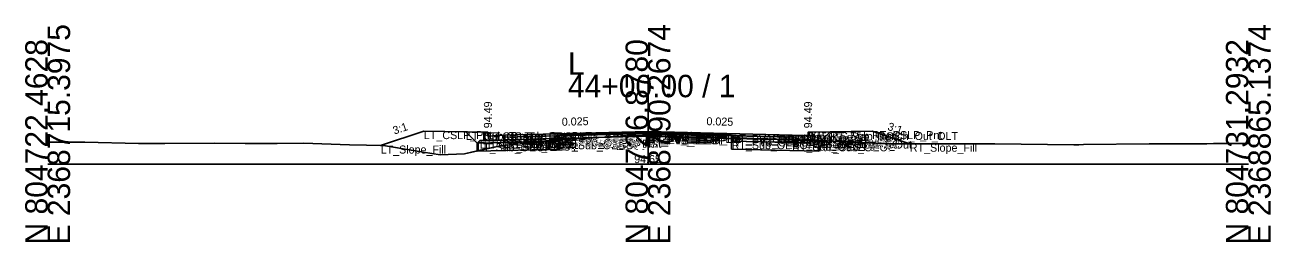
# Model space of a CAD drawing. Extents: x -26 to 8153, y -10 to 9520.
# Drawn here: x 3997.2 to 4152.8, y 990.3 to 1017.4 of the extents above; entities that cross this region are included whole.
import ezdxf

# ---------------------------------------------------------------- set-up
doc = ezdxf.new("R2010")
doc.units = 0
for name, color, linetype in [('Exist CMT Pavement', 7, 'Continuous'), ('Exist Cross Section Cell', 7, 'Continuous'), ('Exist XS Center Line Elevation Label', 7, 'Continuous'), ('Exist XS Ground Line', 7, 'Continuous'), ('Prop CMT Conc Surface', 7, 'Continuous'), ('Prop CMT Concrete Structures', 7, 'Continuous'), ('Prop CMT Pvmt Course 1', 7, 'Continuous'), ('Prop CMT Pvmt Course 1 CG', 7, 'Continuous'), ('Prop CMT Pvmt Course 1 Wedge', 7, 'Continuous'), ('Prop CMT Pvmt Course 2', 7, 'Continuous'), ('Prop CMT Pvmt Course 2 Wedge', 7, 'Continuous'), ('Prop CMT Pvmt Course 3', 7, 'Continuous'), ('Prop CMT Pvmt Course 3 Wedge', 7, 'Continuous'), ('Prop CMT Pvmt Surface', 7, 'Continuous'), ('Prop CMT Pvmt Wedge Surface 1', 7, 'Continuous'), ('Prop CMT Pvmt Wedge Surface 2', 7, 'Continuous'), ('Prop CMT Pvmt Wedge Surface 3', 7, 'Continuous'), ('Prop CMT Shallow Undercut', 7, 'Continuous'), ('Prop CMT Shallow Undercut Boundary', 7, 'Continuous'), ('Prop CMT Slope Grass', 7, 'Continuous'), ('Prop CMT Subgrade Earthwork', 7, 'Continuous'), ('Prop XS Earthwork Shape', 7, 'Continuous'), ('Prop XS Hydro Elevations', 7, 'Continuous'), ('Prop XS SE Text', 7, 'Continuous'), ('Prop XS Side Slope Text', 7, 'Continuous'), ('Prop XS Subgrade Earthwork', 7, 'Continuous'), ('Scratch_Level_2', 7, 'Continuous'), ('Scratch_Level_6', 7, 'Continuous')]:
    doc.layers.add(name, color=color, linetype=linetype)

msp = doc.modelspace()

# ---------------------------------------------------------------- linework, layer by layer
at = {"layer": 'Exist CMT Pavement'}
for p, q in [((4063.93, 1003.06), (4069.58, 1003.39)), ((4069.58, 1003.39), (4074.31, 1003.64)), ((4074.31, 1003.64), (4075, 1003.65)), ((4075, 1003.65), (4080.38, 1003.72)), ((4080.38, 1003.72), (4085.45, 1003.68))]:
    msp.add_line(p, q, dxfattribs=at)
at = {"layer": 'Exist Cross Section Cell'}
for p, q in [((4075, 1000), (4075, 1011.16)), ((4000, 1000), (4075, 1000)), ((4075, 1000), (4150, 1000))]:
    msp.add_line(p, q, dxfattribs=at)
at = {"layer": 'Exist XS Ground Line'}
for p, q in [((4000, 1002.76), (4001.88, 1002.77)), ((4001.88, 1002.77), (4004.63, 1002.75)), ((4004.63, 1002.75), (4011.34, 1002.59)), ((4011.34, 1002.59), (4014.65, 1002.6)), ((4014.65, 1002.6), (4020.8, 1002.65)), ((4020.8, 1002.65), (4024.67, 1002.61)), ((4024.67, 1002.61), (4028.68, 1002.58)), ((4028.68, 1002.58), (4031.94, 1002.64)), ((4031.94, 1002.64), (4037.7, 1002.42)), ((4058.2, 1002.45), (4063.93, 1003.06)), ((4063.93, 1003.06), (4069.58, 1003.39)), ((4069.58, 1003.39), (4074.31, 1003.64)), ((4074.31, 1003.64), (4075, 1003.65)), ((4075, 1003.65), (4080.38, 1003.72)), ((4080.38, 1003.72), (4085.45, 1003.68)), ((4085.45, 1003.68), (4085.6, 1003.34)), ((4085.6, 1003.34), (4087.34, 1003.27)), ((4087.34, 1003.27), (4088.68, 1003.17)), ((4088.68, 1003.17), (4089.51, 1003.16)), ((4089.51, 1003.16), (4089.97, 1003.16)), ((4089.97, 1003.16), (4093.51, 1003.07)), ((4093.51, 1003.07), (4094.4, 1002.99)), ((4094.4, 1002.99), (4096.07, 1002.99)), ((4096.07, 1002.99), (4098.04, 1002.9)), ((4098.04, 1002.9), (4105.31, 1002.57)), ((4037.7, 1002.42), (4041.95, 1002.33)), ((4041.95, 1002.33), (4045.93, 1001.67)), ((4045.93, 1001.67), (4049.03, 1001.18)), ((4049.03, 1001.18), (4052.08, 1001.31)), ((4052.08, 1001.31), (4056.75, 1002.34)), ((4056.75, 1002.34), (4058.2, 1002.45)), ((4105.31, 1002.57), (4106.87, 1002.57)), ((4106.87, 1002.57), (4117.71, 1002.56)), ((4117.71, 1002.56), (4118.34, 1002.56)), ((4118.34, 1002.56), (4128.19, 1002.43)), ((4128.19, 1002.43), (4128.82, 1002.42)), ((4128.82, 1002.42), (4129.41, 1002.46)), ((4129.41, 1002.46), (4137.62, 1002.55)), ((4137.62, 1002.55), (4138.37, 1002.56)), ((4138.37, 1002.56), (4144.81, 1002.57)), ((4144.81, 1002.57), (4145.63, 1002.58)), ((4145.63, 1002.58), (4150, 1002.58))]:
    msp.add_line(p, q, dxfattribs=at)
at = {"layer": 'Prop CMT Conc Surface'}
for points in [[(4055, 1003.49), (4055, 1003.99), (4054.5, 1003.99)], [(4057, 1003.62), (4055, 1003.49)], [(4093, 1003.62), (4095, 1003.49)], [(4095, 1003.49), (4095, 1003.99), (4095.5, 1003.99)]]:
    msp.add_lwpolyline(points, dxfattribs=at)
at = {"layer": 'Prop CMT Concrete Structures'}
for points in [[(4057, 1003.62), (4055, 1003.49), (4055, 1003.99), (4054.5, 1003.99)], [(4054.5, 1003.99), (4054.5, 1002.97), (4057, 1003.03)], [(4057, 1003.03), (4057, 1003.62)], [(4093, 1003.62), (4095, 1003.49), (4095, 1003.99), (4095.5, 1003.99)], [(4095.5, 1003.99), (4095.5, 1002.97), (4093, 1003.03)], [(4093, 1003.03), (4093, 1003.62)]]:
    msp.add_lwpolyline(points, dxfattribs=at)
at = {"layer": 'Prop CMT Pvmt Course 1'}
for points in [[(4075, 1004.07), (4057, 1003.62)], [(4057, 1003.62), (4057, 1003.37)], [(4057, 1003.37), (4063.93, 1003.54)], [(4063.93, 1003.67), (4075, 1003.94)], [(4063.93, 1003.54), (4063.93, 1003.67)], [(4075, 1003.82), (4075, 1004.07)], [(4075, 1004.07), (4093, 1003.62)], [(4075, 1003.82), (4075, 1004.07)], [(4075, 1003.94), (4075, 1003.82), (4075, 1003.82)], [(4085.45, 1003.68), (4075, 1003.94)], [(4075, 1003.94), (4075, 1003.82), (4075, 1003.82)], [(4085.45, 1003.56), (4085.45, 1003.68)], [(4093, 1003.37), (4085.45, 1003.56)], [(4093, 1003.62), (4093, 1003.37)]]:
    msp.add_lwpolyline(points, dxfattribs=at)
at = {"layer": 'Prop CMT Pvmt Course 1 CG'}
for points in [[(4057, 1003.03), (4054, 1002.96), (4053.66, 1002.62)], [(4053.66, 1002.62), (4057, 1002.7)], [(4057, 1002.7), (4057, 1003.03)], [(4093, 1003.03), (4096, 1002.96), (4096.34, 1002.62)], [(4093, 1002.7), (4093, 1003.03)], [(4096.34, 1002.62), (4093, 1002.7)]]:
    msp.add_lwpolyline(points, dxfattribs=at)
at = {"layer": 'Prop CMT Pvmt Course 1 Wedge'}
for points in [[(4075, 1003.94), (4063.93, 1003.67)], [(4075, 1003.94), (4085.45, 1003.68)]]:
    msp.add_lwpolyline(points, dxfattribs=at)
at = {"layer": 'Prop CMT Pvmt Course 2'}
for points in [[(4063.93, 1003.54), (4057, 1003.37)], [(4057, 1003.37), (4057, 1003.04)], [(4057, 1003.04), (4063.93, 1003.21)], [(4063.93, 1003.21), (4063.93, 1003.54)], [(4085.45, 1003.23), (4085.45, 1003.56)], [(4085.45, 1003.56), (4093, 1003.37)], [(4093, 1003.04), (4085.45, 1003.23)], [(4093, 1003.37), (4093, 1003.04)]]:
    msp.add_lwpolyline(points, dxfattribs=at)
at = {"layer": 'Prop CMT Pvmt Course 2 Wedge'}
for points in [[(4075, 1003.82), (4063.93, 1003.54)], [(4075, 1003.82), (4085.45, 1003.56)]]:
    msp.add_lwpolyline(points, dxfattribs=at)
at = {"layer": 'Prop CMT Pvmt Course 3'}
for points in [[(4063.93, 1003.21), (4057, 1003.04)], [(4057, 1003.04), (4057, 1002.7)], [(4057, 1002.7), (4063.93, 1002.88)], [(4063.93, 1002.88), (4063.93, 1003.21)], [(4085.45, 1003.23), (4093, 1003.04)], [(4085.45, 1002.89), (4085.45, 1003.23)], [(4093, 1002.7), (4085.45, 1002.89)], [(4093, 1003.04), (4093, 1002.7)]]:
    msp.add_lwpolyline(points, dxfattribs=at)
at = {"layer": 'Prop CMT Pvmt Course 3 Wedge'}
for points in [[(4075, 1003.49), (4063.93, 1003.21)], [(4075, 1003.49), (4085.45, 1003.23)]]:
    msp.add_lwpolyline(points, dxfattribs=at)
at = {"layer": 'Prop CMT Pvmt Surface'}
for points in [[(4075, 1004.07), (4057, 1003.62)], [(4075, 1004.07), (4093, 1003.62)]]:
    msp.add_lwpolyline(points, dxfattribs=at)
at = {"layer": 'Prop CMT Pvmt Wedge Surface 1'}
for points in [[(4057, 1003.37), (4057, 1003.62)], [(4063.93, 1003.54), (4057, 1003.37)], [(4075, 1003.94), (4063.93, 1003.67)], [(4063.93, 1003.67), (4063.93, 1003.54)], [(4075, 1003.94), (4085.45, 1003.68)], [(4085.45, 1003.68), (4085.45, 1003.56)], [(4085.45, 1003.56), (4093, 1003.37)], [(4093, 1003.37), (4093, 1003.62)]]:
    msp.add_lwpolyline(points, dxfattribs=at)
at = {"layer": 'Prop CMT Pvmt Wedge Surface 2'}
for points in [[(4075, 1003.82), (4057, 1003.37)], [(4057, 1003.37), (4057, 1003.62)], [(4075, 1003.82), (4093, 1003.37)], [(4093, 1003.37), (4093, 1003.62)]]:
    msp.add_lwpolyline(points, dxfattribs=at)
at = {"layer": 'Prop CMT Pvmt Wedge Surface 3'}
for points in [[(4057, 1003.04), (4057, 1003.62)], [(4075, 1003.49), (4057, 1003.04)], [(4075, 1003.49), (4093, 1003.04)], [(4093, 1003.04), (4093, 1003.62)]]:
    msp.add_lwpolyline(points, dxfattribs=at)
at = {"layer": 'Prop CMT Shallow Undercut'}
for p, q in [((4096.34, 1002.62), (4085.45, 1002.89)), ((4085.45, 1002.89), (4085.45, 1001.89)), ((4096.34, 1001.62), (4096.34, 1002.62)), ((4085.45, 1001.89), (4096.34, 1001.62))]:
    msp.add_line(p, q, dxfattribs=at)
msp.add_lwpolyline([(4053.66, 1001.62), (4063.93, 1001.88), (4063.93, 1002.88), (4061.71, 1002.82), (4058.2, 1002.45), (4056.75, 1002.34), (4053.66, 1001.66)], close=True, dxfattribs=at)
at = {"layer": 'Prop CMT Shallow Undercut Boundary'}
for p, q in [((4053.66, 1002.62), (4053.66, 1001.62)), ((4063.93, 1002.88), (4063.93, 1001.88)), ((4085.45, 1002.89), (4085.45, 1001.89)), ((4096.34, 1002.62), (4096.34, 1001.62)), ((4053.66, 1001.62), (4063.93, 1001.88)), ((4085.45, 1001.89), (4096.34, 1001.62))]:
    msp.add_line(p, q, dxfattribs=at)
at = {"layer": 'Prop CMT Slope Grass'}
for points in [[(4054.5, 1003.99), (4047, 1004.14), (4041.6, 1002.34)], [(4095.5, 1003.99), (4103, 1004.14), (4107.71, 1002.57)]]:
    msp.add_lwpolyline(points, dxfattribs=at)
at = {"layer": 'Prop CMT Subgrade Earthwork'}
for points in [[(4057, 1002.7), (4053.66, 1002.62), (4052.25, 1004.03)], [(4063.93, 1002.88), (4057, 1002.7)], [(4063.93, 1002.88), (4063.95, 1003.06)], [(4085.45, 1002.89), (4085.43, 1003.68)], [(4085.45, 1002.89), (4093, 1002.7)], [(4093, 1002.7), (4096.34, 1002.62), (4097.75, 1004.03)]]:
    msp.add_lwpolyline(points, dxfattribs=at)
at = {"layer": 'Prop XS Earthwork Shape'}
for points in [[(4049.03, 1001.18), (4052.08, 1001.31), (4053.66, 1001.66), (4053.66, 1002.62), (4052.25, 1004.03), (4047, 1004.14), (4041.6, 1002.34), (4041.95, 1002.33), (4045.93, 1001.67)], [(4056.75, 1002.34), (4058.2, 1002.45), (4061.71, 1002.82), (4063.93, 1002.88), (4063.93, 1001.88), (4053.66, 1001.62), (4053.66, 1001.66)], [(4053.66, 1002.62), (4053.66, 1001.66), (4056.75, 1002.34), (4058.2, 1002.45), (4061.71, 1002.82), (4057, 1002.7)], [(4061.71, 1002.82), (4063.93, 1003.06), (4063.95, 1003.06), (4063.93, 1002.88)], [(4085.45, 1003.68), (4085.6, 1003.34), (4087.34, 1003.27), (4088.68, 1003.17), (4089.51, 1003.16), (4089.97, 1003.16), (4093.51, 1003.07), (4094.4, 1002.99), (4096.07, 1002.99), (4096.68, 1002.96), (4096.34, 1002.62), (4093, 1002.7), (4085.45, 1002.89), (4085.43, 1003.68)], [(4085.45, 1001.89), (4096.34, 1001.62), (4096.34, 1002.62), (4093, 1002.7), (4085.45, 1002.89)], [(4096.68, 1002.96), (4098.04, 1002.9), (4105.31, 1002.57), (4106.87, 1002.57), (4107.71, 1002.57), (4103, 1004.14), (4097.75, 1004.03)]]:
    msp.add_lwpolyline(points, close=True, dxfattribs=at)
at = {"layer": 'Prop XS Subgrade Earthwork'}
for p, q in [((4053.66, 1002.62), (4063.93, 1002.88)), ((4096.34, 1002.62), (4085.45, 1002.89))]:
    msp.add_line(p, q, dxfattribs=at)
at = {"layer": 'Scratch_Level_6'}
for p, q in [((4096.34, 1002.62), (4085.45, 1002.89)), ((4085.45, 1002.89), (4085.45, 1001.89)), ((4096.34, 1001.62), (4096.34, 1002.62)), ((4085.45, 1001.89), (4096.34, 1001.62))]:
    msp.add_line(p, q, dxfattribs=at)
msp.add_lwpolyline([(4053.66, 1001.62), (4063.93, 1001.88), (4063.93, 1002.88), (4061.71, 1002.82), (4058.2, 1002.45), (4056.75, 1002.34), (4053.66, 1001.66)], close=True, dxfattribs=at)

# ---------------------------------------------------------------- texts
at = {"layer": 'Exist Cross Section Cell'}
for s, p in [('E 2368715.3975', (4002.8, 990)), ('E 2368790.2674', (4077.8, 990)), ('E 2368865.1374', (4152.8, 990)), ('N 804722.4628', (4000, 990)), ('N 804726.8780', (4075, 990)), ('N 804731.2932', (4150, 990))]:
    msp.add_text(s, height=2.8, rotation=90, dxfattribs=at).set_placement(p)
for s, p in [('L', (4065, 1011.16)), ('44+00.00 / 1', (4065, 1008.36))]:
    msp.add_text(s, height=2.8, dxfattribs=at).set_placement(p)
at = {"layer": 'Exist XS Center Line Elevation Label'}
msp.add_text('94.65', height=1, dxfattribs=at).set_placement((4073.27, 1000.15))
at = {"layer": 'Prop XS Hydro Elevations'}
for p in [(4055.5, 1004.49), (4095.5, 1004.49)]:
    msp.add_text('94.49', height=1, rotation=90, dxfattribs=at).set_placement(p)
at = {"layer": 'Prop XS SE Text'}
for rotation, p in [(1.4321, (4064.24, 1004.8)), (358.5679, (4082.29, 1004.88))]:
    msp.add_text('0.025', height=1, rotation=rotation, dxfattribs=at).set_placement(p)
at = {"layer": 'Prop XS Side Slope Text'}
for rotation, p in [(18.4349, (4043.31, 1003.7)), (341.5651, (4104.84, 1004.31))]:
    msp.add_text('3:1', height=1, rotation=rotation, dxfattribs=at).set_placement(p)
at = {"layer": 'Scratch_Level_2'}
for s, p in [('LT_CSLP_Pnt', (4047, 1003.14)), ('RT_CSLP_Pnt', (4103, 1003.14)), ('LT_Sub_Trench_Out_DLT', (4052.25, 1003.03)), ('LT_Sub_OEOP', (4053.66, 1001.62)), ('LT_CG1_Shelf_Out', (4054, 1001.96)), ('LT_CG_Top_BOC', (4054.5, 1002.99)), ('LT_CG_Bot_BOC', (4054.5, 1001.97)), ('LT_CG_Top_Face', (4055, 1002.99)), ('LT_CG_Top_Gut', (4055, 1002.49)), ('LT_PV1_OEOT', (4057, 1002.62)), ('LT_PV2_OEOT', (4057, 1002.37)), ('LT_PV3_OEOT', (4057, 1002.04)), ('LT_CG_Bot_IE', (4057, 1002.03)), ('LT_Sub_OEOT', (4057, 1001.7)), ('LT_PV1_OEEOP', (4063.93, 1002.67)), ('LT_PV2_OEEOP', (4063.93, 1002.54)), ('LT_PV3_OEEOP', (4063.93, 1002.21)), ('LT_PV_OEEOP_EG', (4063.93, 1002.06)), ('LT_Sub_OEEOP', (4063.93, 1001.88)), ('LT_PV_Sub_Tie_Out', (4063.95, 1002.06)), ('PV1_PGL', (4075, 1003.07)), ('RT_PV1_IEEOP', (4075, 1002.94)), ('LT_PV1_IEEOP', (4075, 1002.94)), ('RT_PV2_IEEOP', (4075, 1002.82)), ('LT_PV2_IEEOP', (4075, 1002.82)), ('PV2_PGL', (4075, 1002.82)), ('RT_PV_IEEOP_EG', (4075, 1002.65)), ('LT_PV_IEEOP_EG', (4075, 1002.65)), ('RT_PV3_IEEOP', (4075, 1002.49)), ('LT_PV3_IEEOP', (4075, 1002.49)), ('RT_PV_Sub_Tie_Out', (4085.43, 1002.68)), ('RT_PV1_OEEOP', (4085.45, 1002.68)), ('RT_PV_OEEOP_EG', (4085.45, 1002.68)), ('RT_PV2_OEEOP', (4085.45, 1002.56)), ('RT_PV3_OEEOP', (4085.45, 1002.23)), ('RT_Sub_OEEOP', (4085.45, 1001.89)), ('RT_PV1_OEOT', (4093, 1002.62)), ('RT_PV2_OEOT', (4093, 1002.37)), ('RT_PV3_OEOT', (4093, 1002.04)), ('RT_CG_Bot_IE', (4093, 1002.03)), ('RT_Sub_OEOT', (4093, 1001.7)), ('RT_CG_Top_Face', (4095, 1002.99)), ('RT_CG_Top_Gut', (4095, 1002.49)), ('RT_CG_Top_BOC', (4095.5, 1002.99)), ('RT_CG_Bot_BOC', (4095.5, 1001.97)), ('RT_CG1_Shelf_Out', (4096, 1001.96)), ('RT_Sub_OEOP', (4096.34, 1001.62)), ('RT_Sub_Trench_Out_DLT', (4097.75, 1003.03)), ('RT_Slope_Fill', (4107.71, 1001.57)), ('LT_Slope_Fill', (4041.6, 1001.34))]:
    msp.add_text(s, height=1, dxfattribs=at).set_placement(p)

doc.saveas('drawing.dxf')
